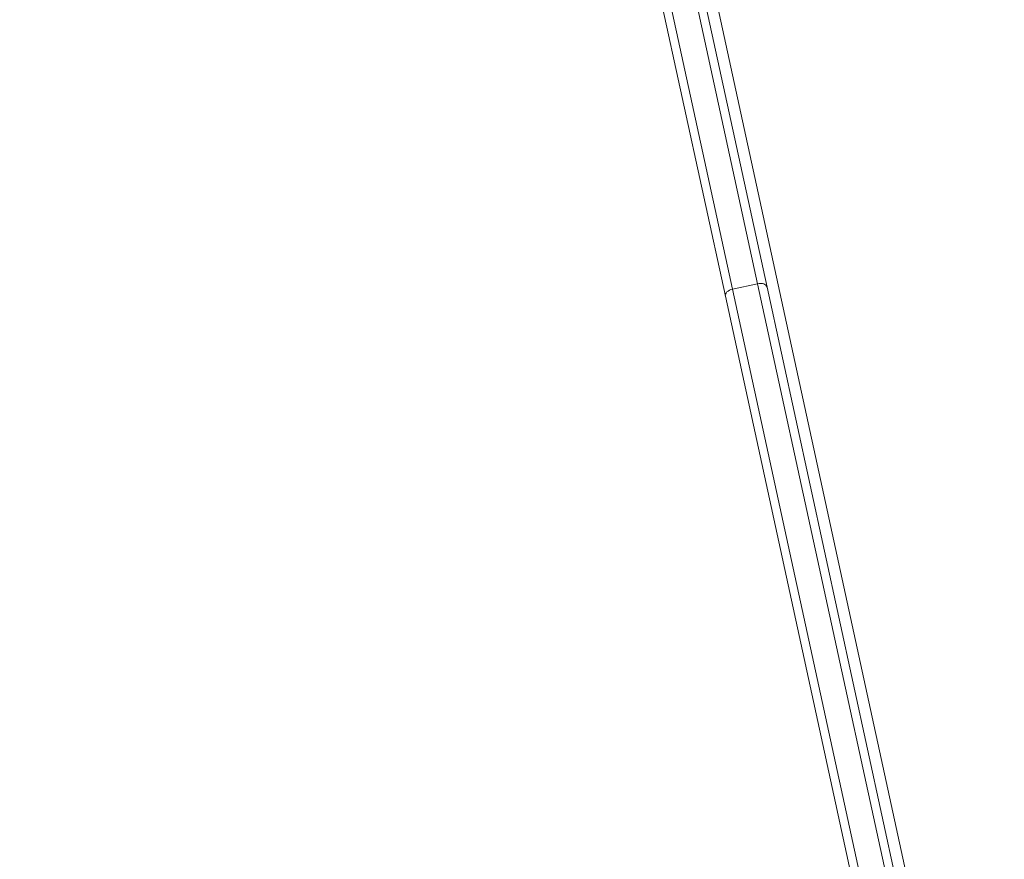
# Model space of a CAD drawing. Header units: inches. Extents: x -433 to 341, y -109 to 237.
# Tile 324 of 335: x 91.403 to 91.75, y 19.691 to 19.987. Entities that reach past the tile are written whole.
import ezdxf

# ---------------------------------------------------------------- set-up
doc = ezdxf.new("R2010")
doc.units = ezdxf.units.IN
doc.header["$MEASUREMENT"] = 0
doc.layers.add('1_projektowane', color=7, linetype='Continuous', lineweight=5)
doc.layers.add('urzadzenie', color=7, linetype='Continuous', lineweight=5)

# ---------------------------------------------------------------- blocks, each defined once
blk = doc.blocks.new('ddddd')
at = {"layer": 'urzadzenie', "color": 7, "linetype": 'Continuous'}
for p, q in [((72.78736, -7.72587), (74.41753, -7.72587)), ((72.96015, -7.72987), (74.04305, -7.72987)), ((74.04305, -7.72987), (74.38765, -7.72987)), ((74.04112, -7.73287), (72.95822, -7.73287)), ((74.04112, -7.73287), (74.04112, -7.74187)), ((74.04112, -7.73287), (74.04112, -7.73287)), ((74.04112, -7.74187), (74.04112, -7.73287)), ((74.38489, -7.73287), (74.04112, -7.73287)), ((72.95822, -7.74187), (74.04112, -7.74187)), ((74.04112, -7.74187), (74.04112, -7.74187)), ((74.04112, -7.74187), (74.38485, -7.74187)), ((74.04305, -7.74487), (72.96015, -7.74487)), ((74.38484, -7.74487), (74.04305, -7.74487))]:
    blk.add_line(p, q, dxfattribs=at)
at = {"layer": 'urzadzenie', "color": 7, "linetype": 'Continuous', "flags": 128}
for points in [[(74.04305, -7.72987), (74.04268, -7.72992), (74.04232, -7.73009), (74.04198, -7.73037), (74.04169, -7.73074), (74.04145, -7.7312), (74.04127, -7.73172), (74.04116, -7.73228), (74.04112, -7.73287)], [(74.04305, -7.72987), (74.04267, -7.72992), (74.04231, -7.73009), (74.04198, -7.73037), (74.04169, -7.73074), (74.04145, -7.7312), (74.04127, -7.73172), (74.04116, -7.73228), (74.04112, -7.73287)], [(74.04112, -7.74187), (74.04116, -7.74245), (74.04127, -7.74301), (74.04145, -7.74353), (74.04169, -7.74399), (74.04198, -7.74436), (74.04232, -7.74464), (74.04268, -7.74481), (74.04305, -7.74487)], [(74.04112, -7.74187), (74.04116, -7.74245), (74.04127, -7.74301), (74.04145, -7.74353), (74.04169, -7.74399), (74.04198, -7.74436), (74.04231, -7.74464), (74.04267, -7.74481), (74.04305, -7.74487)]]:
    blk.add_lwpolyline(points, dxfattribs=at)

msp = doc.modelspace()

# ---------------------------------------------------------------- block references
at = {"layer": '1_projektowane', "rotation": 282.26876524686}
msp.add_blockref('ddddd', (83.48573, 93.88711), dxfattribs=at)

doc.saveas('drawing.dxf')
